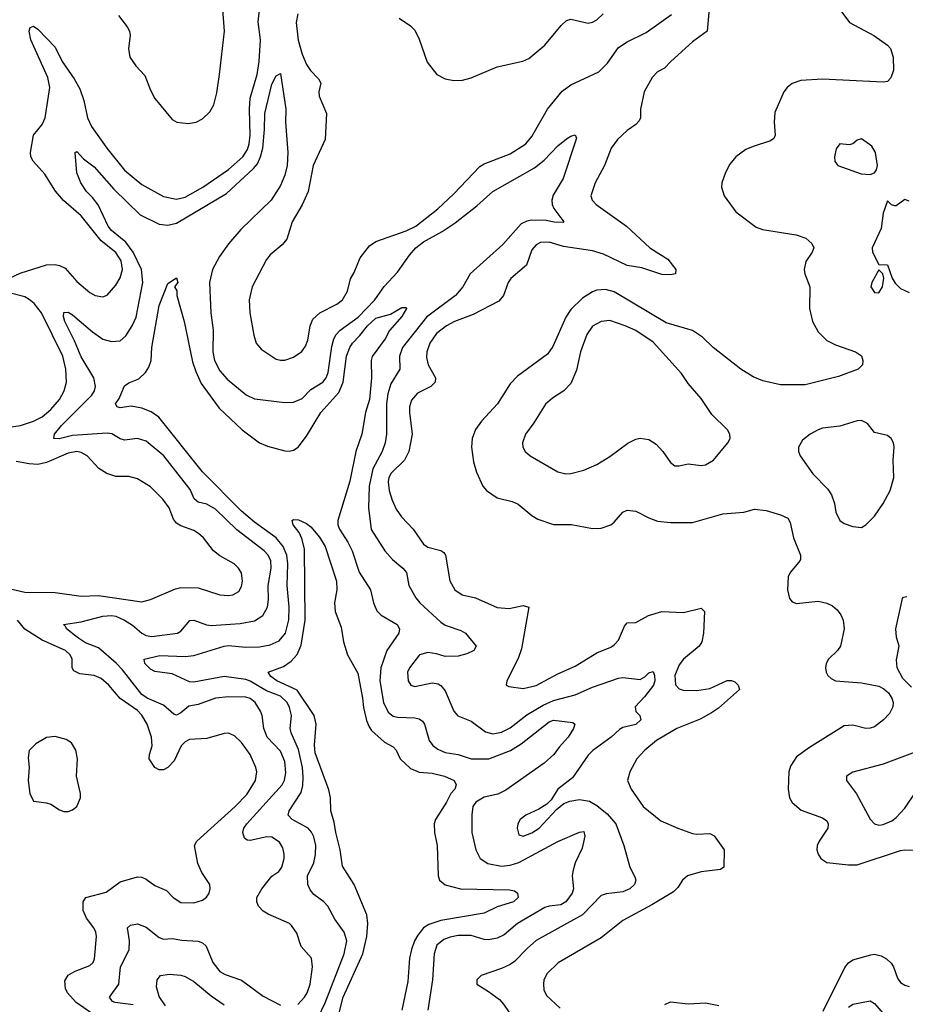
# Model space of a CAD drawing. Header units: inches. Extents: x 1305375 to 1407406, y 744550 to 841633.
# Tile 352 of 509: x 1391926 to 1396013, y 792077 to 796623. Entities that reach past the tile are written whole.
import ezdxf

# ---------------------------------------------------------------- set-up
doc = ezdxf.new("R2010")
doc.units = ezdxf.units.IN
doc.header["$MEASUREMENT"] = 0
doc.layers.add('B3799', color=7, linetype='Continuous')

msp = doc.modelspace()

# ---------------------------------------------------------------- linework, layer by layer
at = {"layer": 'B3799', "color": 5}
for points, elevation in [([(1395652.8, 796750), (1395754.6, 796610), (1395868, 796550), (1395930, 796505.3), (1395944.2, 796490), (1395956.8, 796450), (1395957.6, 796390), (1395945.4, 796354.6), (1395930, 796338), (1395910, 796334), (1395631.3, 796348.7), (1395530, 796341.7), (1395490, 796327.6), (1395467.7, 796310), (1395452.7, 796290), (1395410, 796194), (1395407.1, 796150), (1395412.4, 796090), (1395405.7, 796074.3), (1395390, 796062.7), (1395310, 796037.6), (1395277.4, 796022.6), (1395230.2, 795989.8), (1395203.6, 795956.4), (1395182.8, 795917.2), (1395165.5, 795870), (1395164, 795850), (1395177, 795810), (1395230, 795735.5), (1395324.1, 795664.1), (1395354.2, 795654.2), (1395508.9, 795628.9), (1395553.4, 795613.4), (1395582, 795590), (1395590, 795569.2), (1395582.6, 795550), (1395554.1, 795505.9), (1395546.3, 795470), (1395549.2, 795449.2), (1395572, 795390), (1395570.2, 795290), (1395584.5, 795230), (1395610, 795182), (1395650, 795142.3), (1395690, 795122), (1395783, 795090), (1395810, 795070.4), (1395817.4, 795050), (1395814.6, 795030), (1395795.5, 795010), (1395705, 794975), (1395550, 794937.3), (1395437, 794937), (1395355.7, 794955.7), (1395310, 794973.3), (1395253.3, 795010), (1395125.4, 795110), (1395076.4, 795156.4), (1395030, 795187.7), (1394910, 795223.4), (1394670, 795365.9), (1394630, 795377.3), (1394590, 795374.4), (1394570, 795366.6), (1394523.3, 795336.7), (1394470, 795284.5), (1394445.9, 795250), (1394385.8, 795114.2), (1394361, 795079), (1394223.3, 794976.7), (1394190, 794941.7), (1394130.6, 794849.4), (1394057.6, 794770), (1394030, 794731.3), (1394013.8, 794690), (1394011.1, 794650), (1394020.9, 794580.9), (1394033.4, 794533.4), (1394063.6, 794470), (1394079.5, 794450), (1394130, 794415.5), (1394198.4, 794398.4), (1394226.3, 794386.3), (1394290, 794333.1), (1394316.7, 794316.7), (1394390, 794291.6), (1394472.6, 794292.6), (1394570, 794274.3), (1394610, 794275.6), (1394653.6, 794290), (1394670, 794302.6), (1394709.7, 794350), (1394730, 794358.5), (1394770, 794353.8), (1394830, 794322.4), (1394870, 794307.9), (1394930, 794301.5), (1395030, 794302), (1395170, 794342.2), (1395268, 794350), (1395317.2, 794362.8), (1395370, 794356.5), (1395437.2, 794337.2), (1395470, 794321.6), (1395482.2, 794302.2), (1395496.3, 794230), (1395529, 794150), (1395528.9, 794130), (1395522.2, 794117.8), (1395481.6, 794070), (1395472.4, 794050), (1395468.8, 793990), (1395478.4, 793950), (1395490, 793935.5), (1395510, 793927.2), (1395610, 793938.4), (1395650, 793929.3), (1395676.1, 793916.1), (1395698, 793898), (1395715.3, 793875.3), (1395726.7, 793850), (1395731.2, 793810), (1395713.8, 793730), (1395699.5, 793710), (1395658.5, 793670), (1395648.2, 793650), (1395643.9, 793630), (1395646.9, 793610), (1395655, 793595), (1395670, 793580.7), (1395690.7, 793570), (1395810, 793561.3), (1395890, 793545.5), (1395913.7, 793533.7), (1395934.6, 793514.6), (1395950.2, 793490.2), (1395956.5, 793470), (1395954.9, 793450), (1395939.8, 793420.2), (1395912.9, 793390), (1395870, 793358.5), (1395850, 793351.5), (1395830, 793350.6), (1395770, 793366), (1395730, 793362.3), (1395570, 793262.7), (1395510, 793219.1), (1395482.9, 793177.2), (1395476, 793150), (1395472.1, 793070), (1395479, 793030), (1395490, 793008.7), (1395532.9, 792972.9), (1395630, 792937.5), (1395650, 792923.8), (1395656.5, 792910), (1395654.7, 792890), (1395615.6, 792830), (1395606.5, 792810), (1395604.9, 792790), (1395610.3, 792770), (1395622.4, 792750), (1395650, 792731.8), (1395750, 792721.4), (1395790, 792721.6), (1395990, 792787.1), (1396011.2, 792791.2), (1396070, 792788.9)], 1120), ([(1395109.5, 796690.5), (1395098.3, 796570), (1395030, 796520.7), (1394930.2, 796430), (1394901.6, 796398.4), (1394870, 796381.4), (1394844.4, 796355.6), (1394808.1, 796290), (1394790.2, 796210.2), (1394790.2, 796170), (1394784.3, 796155.7), (1394770, 796138), (1394730, 796110.9), (1394684.9, 796070), (1394654.9, 796030), (1394625, 795950), (1394581.1, 795870), (1394562.2, 795810), (1394567.1, 795790), (1394585.8, 795770), (1394726.3, 795670), (1394834, 795570), (1394916.4, 795516.4), (1394953.6, 795470), (1394952.4, 795450), (1394930, 795445.3), (1394890, 795446), (1394796.6, 795476.6), (1394730, 795487.4), (1394619.8, 795539.8), (1394570, 795555.6), (1394435.1, 795575.1), (1394370, 795595.7), (1394330, 795593.8), (1394310, 795583.9), (1394290, 795559.6), (1394264.7, 795490), (1394192, 795428), (1394180.2, 795410), (1394158.2, 795350), (1394137.2, 795322.8), (1394018.9, 795261.1), (1393933.1, 795230), (1393895.5, 795210), (1393850, 795173.6), (1393818.3, 795130), (1393804.7, 795090), (1393803.6, 795063.6), (1393811.5, 795030), (1393844.1, 794970), (1393843.5, 794950), (1393822.8, 794930), (1393761.9, 794898.1), (1393734.2, 794865.8), (1393725.1, 794834.9), (1393724.6, 794810), (1393736.8, 794710), (1393721.6, 794630), (1393702.5, 794590), (1393639.8, 794530), (1393629.6, 794510), (1393626.9, 794490), (1393631.2, 794450), (1393644.8, 794404.8), (1393663.7, 794363.7), (1393688.2, 794328.2), (1393741.5, 794270), (1393790, 794201.7), (1393810, 794187.5), (1393870, 794172.4), (1393883, 794163), (1393890.2, 794150), (1393911.7, 794031.7), (1393934.6, 793990), (1393968.1, 793968.1), (1394030, 793953.2), (1394130, 793908.4), (1394184.9, 793904.9), (1394250, 793917.7), (1394274.9, 793910), (1394241.7, 793718.3), (1394225.7, 793674.3), (1394173.4, 793570), (1394171.3, 793550), (1394183.8, 793543.8), (1394250, 793535.2), (1394310, 793548.8), (1394410, 793603), (1394490, 793638.7), (1394590, 793700.6), (1394653.2, 793726.8), (1394670, 793736.9), (1394690, 793757.7), (1394717.7, 793822.3), (1394730, 793839), (1394770, 793840.2), (1394827.8, 793872.2), (1394890, 793891.1), (1394990, 793886.8), (1395070, 793906.7), (1395086.7, 793890), (1395080.9, 793790), (1395073.7, 793750), (1395062.2, 793730), (1394989.7, 793670.3), (1394970, 793645.1), (1394950, 793596), (1394952.4, 793552.4), (1394970, 793533.6), (1394987.2, 793527.2), (1395050, 793526.1), (1395110, 793536), (1395190, 793572.6), (1395210, 793572.9), (1395225.5, 793565.5), (1395242, 793550), (1395247.3, 793530), (1395150, 793444.1), (1395117.8, 793422.2), (1395065.9, 793394.1), (1394957.8, 793350), (1394864.3, 793295.7), (1394810.2, 793250), (1394774, 793210), (1394742, 793150), (1394731.5, 793110), (1394747.8, 793070), (1394802.8, 792990), (1394884.9, 792924.9), (1394963, 792890), (1395030, 792866.2), (1395050, 792862.8), (1395110, 792865.5), (1395130, 792855.3), (1395176.9, 792790), (1395174.9, 792710), (1395160.5, 792699.5), (1395070, 792689), (1395007.3, 792670), (1394984, 792650), (1394962.9, 792617.1), (1394943.2, 792596.8), (1394843.3, 792536.6), (1394710, 792464.8), (1394610, 792384.6), (1394410.7, 792269.3), (1394360, 792220), (1394345.4, 792190), (1394342.6, 792170), (1394344.8, 792144.8), (1394357.7, 792117.7), (1394419.5, 792059.5)], 1080), ([(1391879.6, 795430), (1391927.8, 795452.2), (1392050, 795490.9), (1392090, 795493.2), (1392110, 795488.5), (1392135.1, 795475.1), (1392190, 795413.6), (1392250, 795364), (1392274, 795350), (1392310, 795343.2), (1392330, 795350.4), (1392370, 795396.5), (1392390, 795430.4), (1392399.9, 795470), (1392394.5, 795510), (1392370, 795548.4), (1392302, 795602), (1392210, 795717), (1392128.3, 795788.3), (1392091.5, 795831.5), (1392041.8, 795910), (1391988.2, 795970), (1391977.1, 795990), (1391975.8, 796010), (1391989.8, 796090), (1392030, 796138.2), (1392043.1, 796170), (1392064.5, 796310), (1392056.4, 796356.4), (1391978, 796530), (1391969.2, 796570), (1391974.2, 796585.8), (1391990, 796592.9), (1392010, 796579.1), (1392090, 796495.8), (1392122.6, 796430), (1392177.6, 796350), (1392203.3, 796303.3), (1392221.9, 796250), (1392238.7, 796170), (1392256.8, 796130), (1392328.2, 796030), (1392410, 795927.2), (1392490, 795862.5), (1392590, 795806.2), (1392650, 795794), (1392690, 795802.7), (1392770.7, 795850), (1392890, 795931), (1392955.5, 795990), (1392977.2, 796022.8), (1392985.4, 796050), (1392989.3, 796090), (1392986.6, 796210), (1392990, 796260.4), (1393021.1, 796370), (1393031.2, 796430), (1393036.6, 796530), (1393027, 796613), (1393033.3, 796666.7)], 1080), ([(1392381.7, 796641.7), (1392422.3, 796590), (1392432.4, 796570), (1392435.5, 796550), (1392428.5, 796490), (1392435, 796450), (1392461.2, 796410), (1392504.2, 796364.2), (1392530, 796297.1), (1392550, 796258.7), (1392630, 796162), (1392651, 796150), (1392704, 796144), (1392740.9, 796150), (1392770, 796164.2), (1392803.1, 796196.9), (1392822, 796230), (1392835.5, 796284.5), (1392848, 796370), (1392870.9, 796570), (1392863.9, 796670)], 1120), ([(1393209.6, 796650), (1393202.1, 796610), (1393211.2, 796528.8), (1393230, 796462.8), (1393250, 796415.9), (1393267.5, 796387.5), (1393304.4, 796350), (1393315.3, 796330), (1393306.2, 796290), (1393308.2, 796270), (1393342.3, 796190), (1393334.9, 796070), (1393279.8, 795950), (1393256.8, 795830), (1393230, 795767.6), (1393183.6, 795690), (1393158.3, 795610), (1393137.4, 795582.6), (1393082.3, 795537.7), (1393065, 795515), (1392999.1, 795390), (1392984.5, 795330), (1392988, 795270), (1393006.4, 795166.4), (1393017, 795130), (1393040.9, 795100.9), (1393110, 795055.6), (1393130, 795050.2), (1393150, 795051.3), (1393190, 795065.2), (1393228.5, 795091.5), (1393244.7, 795115.3), (1393256.2, 795143.8), (1393265.9, 795210), (1393279.2, 795240.8), (1393311.2, 795268.8), (1393390, 795308.7), (1393415.8, 795330), (1393438.2, 795370), (1393453, 795427), (1393470, 795454.9), (1393497, 795523), (1393540.8, 795579.2), (1393570, 795598.2), (1393710, 795647.5), (1393754.2, 795670), (1393855.3, 795750), (1393930, 795818.9), (1394050, 795945.2), (1394070, 795957.3), (1394190, 796003), (1394261.4, 796050), (1394290, 796082.8), (1394362.2, 796210), (1394430, 796293.1), (1394470, 796322.4), (1394597.8, 796382.2), (1394638.7, 796421.3), (1394690, 796493.9), (1394730, 796520.8), (1394816.7, 796563.3), (1394933.8, 796646.1)], 1080), ([(1393677.1, 796630), (1393730, 796594.9), (1393750, 796574.4), (1393770, 796533.4), (1393806.1, 796426.1), (1393850.6, 796370), (1393889, 796349), (1393930, 796341.7), (1393970, 796343.6), (1394010, 796354.9), (1394130, 796404.4), (1394248.5, 796431.5), (1394276, 796444), (1394350, 796505.5), (1394424.7, 796595.3), (1394450, 796618.4), (1394470, 796624.6), (1394550, 796606.7), (1394570, 796610.8), (1394590, 796621.7), (1394618.8, 796650)], 1120), ([(1393210, 792076.8), (1393240.6, 792110), (1393253, 792130), (1393266, 792170), (1393276.8, 792250), (1393272.5, 792290), (1393224.3, 792344.3), (1393205.4, 792405.4), (1393181, 792441), (1393170.5, 792450.5), (1393073.1, 792493.1), (1393050, 792507.6), (1393028.7, 792530), (1393020.9, 792550), (1393020.9, 792570), (1393043.5, 792610), (1393090, 792669.2), (1393121.2, 792690), (1393135.8, 792710), (1393146.5, 792750), (1393147.1, 792770), (1393140.2, 792800.2), (1393125.3, 792825.3), (1393090, 792848.7), (1393066, 792850), (1392990, 792832.9), (1392975.5, 792835.5), (1392963.6, 792843.6), (1392956.1, 792870), (1392960.7, 792890), (1392973.8, 792910), (1393137.8, 793090), (1393147.7, 793112.3), (1393154.4, 793145.6), (1393150, 793198.7), (1393130, 793246.3), (1393068.6, 793310), (1393052.9, 793350), (1393045.2, 793410), (1393037.7, 793430), (1393012.5, 793470), (1392990, 793488.4), (1392970, 793494.5), (1392890, 793496.5), (1392830, 793491.2), (1392750, 793461), (1392706.8, 793453.2), (1392670, 793422.8), (1392650, 793412.9), (1392637.5, 793417.5), (1392590, 793457.7), (1392514.4, 793490), (1392490, 793507), (1392401, 793621), (1392371.7, 793651.7), (1392290, 793722.3), (1392230, 793746.6), (1392193.3, 793770), (1392142.4, 793810), (1392139.7, 793819.7), (1392128, 793830), (1392210, 793843.2), (1392310.4, 793869.6), (1392350, 793872), (1392370, 793868.5), (1392410, 793851.2), (1392447, 793827), (1392490.2, 793790), (1392510, 793779.6), (1392535.6, 793775.6), (1392654.7, 793790), (1392670, 793799.2), (1392710.7, 793849.3), (1392730, 793851), (1392788.4, 793828.4), (1392810, 793826.7), (1392944.1, 793835.9), (1393010, 793847.8), (1393047.7, 793872.3), (1393068.8, 793911.2), (1393073.5, 793946.5), (1393073.3, 794010), (1393087, 794090), (1393084.7, 794124.7), (1393073, 794150), (1393053.7, 794170), (1392927.4, 794267.4), (1392830, 794363.2), (1392790, 794386.4), (1392750, 794395.4), (1392741.3, 794401.3), (1392731.4, 794411.4), (1392713.2, 794453.2), (1392591.5, 794610), (1392510, 794676.8), (1392470, 794689), (1392410, 794682.2), (1392390, 794687), (1392350.5, 794710.5), (1392330, 794713.5), (1392170, 794702.6), (1392107.7, 794687.7), (1392083.6, 794690), (1392086.3, 794710), (1392118.5, 794750), (1392259.3, 794890), (1392271.4, 794910), (1392275.8, 794930), (1392267.4, 794970), (1392210, 795066.8), (1392179.5, 795139.5), (1392134, 795230), (1392128.2, 795251.8), (1392129.8, 795270.2), (1392150, 795272.4), (1392170, 795260.7), (1392262.4, 795182.4), (1392310, 795148.5), (1392350, 795136.5), (1392390, 795140.7), (1392416.2, 795163.8), (1392445.4, 795210), (1392463.8, 795250), (1392493.8, 795410), (1392488.5, 795470), (1392450, 795550), (1392416.3, 795596.3), (1392350, 795649.1), (1392333.8, 795670), (1392287.7, 795767.7), (1392262.3, 795802.3), (1392234.2, 795830), (1392208.4, 795870), (1392190, 795915.3), (1392182.7, 796010), (1392190, 796014), (1392220.9, 795980.9), (1392270, 795943.5), (1392360.5, 795840.5), (1392482.1, 795722.1), (1392570, 795679.3), (1392610, 795674.2), (1392650, 795682.6), (1392880.5, 795819.5), (1393004.7, 795935.3), (1393022.8, 795957.2), (1393038, 795990), (1393047.8, 796030), (1393056.4, 796116.4), (1393057.5, 796190), (1393090, 796324.9), (1393110, 796362.8), (1393130, 796374), (1393154.6, 796210), (1393153.1, 796150), (1393164, 796010), (1393160.7, 795950), (1393150, 795905.1), (1393130, 795857.3), (1393086.5, 795790), (1392946.5, 795653.5), (1392890, 795587.8), (1392848.3, 795530), (1392816.1, 795470), (1392802.6, 795410), (1392808.3, 795270), (1392819.1, 795190), (1392816.6, 795090), (1392824.3, 795050), (1392850, 795002), (1392883.5, 794963.5), (1392971.4, 794891.4), (1393010, 794872.9), (1393150, 794854.9), (1393190, 794857.2), (1393230, 794874.4), (1393270, 794915.2), (1393324.2, 794950), (1393339.9, 794970), (1393350, 794994.4), (1393366.4, 795113.6), (1393375.4, 795150), (1393385.7, 795170), (1393404.8, 795190), (1393487.7, 795250), (1393564.1, 795330), (1393608.3, 795391.7), (1393670, 795457.1), (1393724.3, 795535.7), (1393753.9, 795570), (1393790, 795597.6), (1393875.3, 795644.7), (1393935.9, 795684.1), (1394036, 795764), (1394109.9, 795830.1), (1394301.2, 795938.8), (1394345.7, 795974.3), (1394410, 796040.4), (1394450, 796072.7), (1394470, 796085.5), (1394490, 796090.6), (1394496.1, 796076.1), (1394434, 795890), (1394387.7, 795812.3), (1394381, 795790), (1394382.6, 795770), (1394390.8, 795750.8), (1394436.3, 795690), (1394433.5, 795686.5), (1394392.8, 795687.2), (1394355.8, 795695.8), (1394290, 795697.5), (1394266.8, 795693.2), (1394240.1, 795679.9), (1394154.8, 795585.2), (1394004.8, 795450), (1393970.8, 795390), (1393937.5, 795350), (1393803.8, 795250), (1393691.8, 795110), (1393678.8, 795070), (1393680.2, 795010), (1393638.4, 794941.6), (1393624.4, 794895.6), (1393619.4, 794850), (1393618.9, 794710), (1393612.5, 794670), (1393599.2, 794630), (1393556.2, 794550), (1393539.4, 794470), (1393535.6, 794370), (1393548.6, 794268.6), (1393611.1, 794170), (1393646.2, 794130), (1393694.7, 794090), (1393711.5, 794070), (1393722, 794010), (1393753.5, 793953.5), (1393773.2, 793930), (1393870, 793841.2), (1393890, 793828.3), (1393962.3, 793802.3), (1393982.8, 793790), (1394033.1, 793730), (1394021.3, 793710), (1393990, 793695.3), (1393950, 793684.2), (1393890, 793683.5), (1393850, 793696), (1393810, 793701.1), (1393770.8, 793690), (1393724.2, 793630), (1393715.8, 793610), (1393719.3, 793570), (1393731, 793550), (1393750, 793544.2), (1393830, 793561.3), (1393856.5, 793556.5), (1393870, 793548.4), (1393890, 793523.8), (1393930, 793430.5), (1393948.6, 793408.6), (1394010, 793384.7), (1394075.4, 793335.4), (1394110, 793325.5), (1394150, 793333.2), (1394190, 793353.6), (1394266.3, 793413.7), (1394341.2, 793458.8), (1394390, 793479.9), (1394490, 793506), (1394570, 793541.4), (1394690, 793582.7), (1394710, 793586.2), (1394790, 793576.9), (1394811.4, 793588.6), (1394830, 793607), (1394850, 793613.4), (1394855.8, 793595.8), (1394857.2, 793570), (1394850.1, 793550), (1394810, 793496.8), (1394765.5, 793450), (1394769.5, 793429.5), (1394787.2, 793410), (1394792, 793390), (1394770, 793369.2), (1394710, 793355.1), (1394693.8, 793346.1), (1394656.1, 793310), (1394571.5, 793248.5), (1394550, 793227.6), (1394477.6, 793122.4), (1394409, 793070), (1394378.8, 793021.2), (1394358.4, 793001.6), (1394322, 792978), (1394262.4, 792950), (1394236, 792930), (1394225, 792910), (1394221.8, 792890), (1394230, 792860.4), (1394250, 792853.1), (1394290, 792869.3), (1394323, 792890), (1394403.3, 792976.7), (1394436.3, 793003.7), (1394465.3, 793014.7), (1394510, 793023.2), (1394555.4, 793015.4), (1394590, 792995.9), (1394637.3, 792957.3), (1394676.3, 792910), (1394713.2, 792810), (1394741.8, 792710), (1394765.3, 792665.3), (1394769.4, 792650), (1394763.5, 792630), (1394742.3, 792610), (1394710, 792596.1), (1394631.9, 792588.1), (1394610, 792579.8), (1394523.2, 792490), (1394310, 792371.3), (1394270, 792337.3), (1394210, 792274.8), (1394190, 792261), (1394150, 792242), (1394056, 792210), (1394034.8, 792190), (1394034.8, 792170), (1394090, 792137), (1394139.5, 792099.5), (1394158.8, 792078.8), (1394205, 792010)], 1060), ([(1396030, 795785.2), (1396010, 795793.2), (1395970, 795764), (1395964, 795764), (1395948.4, 795768.4), (1395930, 795786), (1395911.3, 795730), (1395901.3, 795658.7), (1395860.5, 795570), (1395861.6, 795550), (1395890, 795492), (1395930.7, 795490.7), (1395952, 795430), (1395966.6, 795406.6), (1395990, 795382.4), (1396030, 795363.7)], 1140), ([(1393303.3, 792016.7), (1393336.2, 792083.8), (1393424.1, 792310), (1393435, 792370), (1393423.5, 792410), (1393380.4, 792470), (1393347.4, 792530), (1393329.7, 792550), (1393284.1, 792584.1), (1393266.1, 792606.1), (1393255.9, 792630), (1393254.9, 792670), (1393282.6, 792730), (1393291.5, 792768.5), (1393292.2, 792810), (1393283.2, 792850), (1393272.7, 792872.7), (1393257.7, 792890), (1393183.9, 792930), (1393164.8, 792950), (1393169.8, 792970), (1393225.2, 793054.8), (1393233, 793087), (1393234.8, 793125.2), (1393231.4, 793170), (1393213.2, 793253.2), (1393179.4, 793330), (1393174.8, 793350), (1393180.1, 793410), (1393171.8, 793448.2), (1393160.8, 793470), (1393130, 793499.6), (1393064.2, 793524.2), (1392990, 793569.3), (1392970, 793576.7), (1392870, 793590.9), (1392730, 793564.7), (1392710, 793566.3), (1392630, 793603.2), (1392550, 793614.3), (1392530, 793623.9), (1392504, 793650), (1392500.7, 793670), (1392573, 793687), (1392690, 793683), (1392730, 793687.8), (1392868.9, 793731.1), (1392890, 793733.7), (1392970, 793726.3), (1393032.4, 793727.6), (1393082.5, 793737.5), (1393124, 793756), (1393151.9, 793790), (1393168.4, 793851.6), (1393169.5, 793910), (1393160.5, 794010), (1393163.2, 794110), (1393158.5, 794150), (1393141.8, 794190), (1393110, 794230), (1393010, 794302.7), (1392950, 794354.4), (1392770, 794535), (1392567.7, 794787.7), (1392532.2, 794812.2), (1392490, 794829.9), (1392440.9, 794839.1), (1392390, 794831.3), (1392375.6, 794835.6), (1392368.8, 794850), (1392385.6, 794874.4), (1392410, 794932.4), (1392430, 794945.7), (1392475.7, 794964.3), (1392506.5, 794993.5), (1392521.9, 795018.1), (1392532.5, 795050), (1392536.1, 795110), (1392570, 795304), (1392610, 795404.7), (1392650, 795431.3), (1392656, 795410), (1392641, 795390), (1392650.6, 795370.6), (1392650.7, 795350), (1392685.3, 795230), (1392723.8, 795043.8), (1392738.1, 794998.1), (1392762.7, 794942.7), (1392847.1, 794830), (1392952, 794730), (1393032, 794670), (1393070, 794654.2), (1393150, 794632), (1393170, 794630.2), (1393190, 794635.4), (1393211.4, 794650), (1393250, 794699.3), (1393315.9, 794810), (1393398.2, 794901.8), (1393418.7, 794950), (1393434.5, 795070), (1393449.5, 795110), (1393462.1, 795130), (1393496, 795164), (1393530.6, 795210), (1393570, 795244.5), (1393636.6, 795263.4), (1393690, 795293.4), (1393710, 795294), (1393711.7, 795290), (1393690, 795252), (1393632.8, 795187.2), (1393612, 795150), (1393552.9, 795067.1), (1393548.5, 795050), (1393548.8, 794968.8), (1393540.7, 794870), (1393522.5, 794810), (1393504.4, 794710), (1393477, 794630), (1393450, 794491.6), (1393394, 794310), (1393394.1, 794290), (1393401.4, 794270), (1393440.7, 794210), (1393460.7, 794170), (1393491.9, 794071.9), (1393545.2, 793990), (1393558.8, 793930), (1393573.8, 793893.8), (1393593.5, 793873.5), (1393667.4, 793830), (1393679, 793810), (1393675.5, 793790), (1393620.4, 793710), (1393592.4, 793630), (1393588.2, 793570), (1393604.6, 793470), (1393626, 793426), (1393650, 793407.5), (1393670, 793402.7), (1393750, 793399.5), (1393770, 793395), (1393784.9, 793384.9), (1393793.8, 793370), (1393815.8, 793295.8), (1393832.7, 793272.7), (1393855.8, 793255.8), (1393890, 793239.8), (1393950, 793230.2), (1394010.1, 793210.1), (1394091.2, 793211.2), (1394190.8, 793249.2), (1394240.3, 793279.7), (1394370, 793381.6), (1394390, 793389.1), (1394478.3, 793378.3), (1394487.7, 793370), (1394482, 793350), (1394456.9, 793310), (1394414.8, 793265.2), (1394390.2, 793230), (1394346.3, 793190), (1394170, 793066.3), (1394132.2, 793047.8), (1394070, 793033.2), (1394030.2, 793010), (1394017.5, 792990), (1394012.4, 792952.4), (1394012.2, 792870), (1394031.3, 792790), (1394050.3, 792750), (1394086.9, 792726.9), (1394150, 792714.8), (1394190, 792720.4), (1394230, 792732.2), (1394410, 792829.6), (1394510, 792872.1), (1394530, 792874.4), (1394534, 792854), (1394521.5, 792798.5), (1394489.2, 792730.8), (1394478.6, 792690), (1394475.9, 792670), (1394481.4, 792610), (1394475.9, 792590), (1394446.8, 792550), (1394423.2, 792536.8), (1394370, 792530.8), (1394350, 792523.9), (1394222.8, 792450), (1394161.8, 792398.2), (1394130, 792382.2), (1394090, 792375.2), (1394070, 792377), (1394010, 792395.4), (1393950, 792394.8), (1393912.4, 792387.6), (1393883.6, 792376.4), (1393851.1, 792350), (1393839, 792310), (1393831.3, 792190), (1393808.8, 792050)], 1040), ([(1391784.5, 794730), (1391929.3, 794749.3), (1391990, 794769), (1392030, 794788.6), (1392070, 794822.4), (1392109.3, 794870), (1392130.5, 794910), (1392142.5, 794950), (1392139.3, 795010), (1392124.8, 795070), (1392026.7, 795270), (1391993.1, 795313.1), (1391970, 795331.1), (1391950, 795342.5), (1391890, 795359.4)], 1080), ([(1391850, 794002.8), (1391950, 793979.8), (1392090, 793978.6), (1392210, 793962.1), (1392290, 793964.4), (1392490, 793935.4), (1392530, 793946), (1392644.3, 793995.7), (1392670, 794001), (1392750, 794000.2), (1392850, 793967.4), (1392890, 793963.9), (1392910, 793967.2), (1392936.5, 793983.5), (1392950, 794006), (1392953.7, 794030), (1392948.9, 794068.9), (1392936, 794090), (1392915.8, 794110), (1392850, 794148), (1392820.9, 794170), (1392773.5, 794230), (1392751.1, 794251.1), (1392730, 794264.5), (1392670, 794286.2), (1392650, 794298.5), (1392636.3, 794316.3), (1392616.5, 794370), (1392587, 794410), (1392530, 794466), (1392470, 794503.5), (1392430, 794513.8), (1392370, 794514.3), (1392328.4, 794528.4), (1392291, 794551), (1392237.6, 794610), (1392210, 794624.5), (1392190, 794628.6), (1392150, 794622.1), (1392050, 794578.9), (1392010, 794569.9), (1391970, 794572), (1391910, 794583.8)], 1080), ([(1393383, 791970), (1393419.3, 792110), (1393509.9, 792309.9), (1393528, 792390), (1393532.9, 792450), (1393528.5, 792490), (1393470, 792631.1), (1393414.9, 792714.9), (1393404.4, 792790), (1393384.5, 792870), (1393377.9, 792917.9), (1393361.2, 792970), (1393359.6, 793030), (1393352.7, 793067.3), (1393290, 793238.4), (1393286.4, 793273.6), (1393294.4, 793370), (1393284.7, 793410), (1393207, 793527), (1393112.9, 793570), (1393085.7, 793590), (1393072.7, 793610), (1393142.9, 793637.1), (1393179.1, 793660.9), (1393207.2, 793692.8), (1393225.2, 793734.8), (1393244.1, 793850), (1393240.5, 794180.5), (1393227.9, 794227.9), (1393215.3, 794255.3), (1393187.6, 794290), (1393183.7, 794310), (1393190, 794315.5), (1393213.3, 794313.3), (1393250, 794296.4), (1393270, 794281.1), (1393310, 794233.8), (1393336.3, 794190), (1393387.3, 794030), (1393390.1, 793990), (1393378.5, 793930), (1393382.2, 793890), (1393410, 793818.8), (1393420.3, 793750), (1393438.5, 793690), (1393485.8, 793605.8), (1393508.6, 793490), (1393512.8, 793447.2), (1393526.7, 793386.8), (1393538.6, 793358.6), (1393550, 793342), (1393610, 793287), (1393650, 793266.3), (1393662.8, 793250), (1393682.2, 793210), (1393730, 793165.4), (1393769, 793149), (1393830, 793144.2), (1393887, 793130), (1393930.2, 793110), (1393939.6, 793090), (1393933.8, 793070), (1393914.9, 793050), (1393895.6, 793010), (1393845.3, 792930), (1393838.4, 792910), (1393839.5, 792870), (1393853.1, 792810), (1393857.8, 792670), (1393863.6, 792650), (1393889.6, 792629.6), (1393960.7, 792610), (1394186.4, 792606.4), (1394210, 792601.6), (1394223, 792590), (1394226, 792570), (1394205.5, 792550), (1394130, 792527.5), (1394070, 792497.6), (1393870, 792463.8), (1393813.7, 792446.3), (1393790, 792429.9), (1393763.3, 792396.7), (1393747.8, 792370), (1393733.4, 792330), (1393725.4, 792290), (1393716.6, 792183.4), (1393689.6, 792050)], 1020), ([(1396041.3, 793541.3), (1396001.7, 793581.7), (1395975.8, 793630), (1395972.2, 793667.8), (1395984.5, 793730), (1395972.6, 793772.6), (1395969.7, 793810), (1395999.3, 793950), (1396003.9, 793956.1), (1396019.5, 793960.5)], 1120), ([(1392257.2, 792037.2), (1392186.1, 792086.1), (1392146.5, 792130), (1392138.1, 792150), (1392134.6, 792185.4), (1392150, 792212.2), (1392182.4, 792230), (1392250, 792256.1), (1392264.7, 792270), (1392271.9, 792288.1), (1392279.8, 792390), (1392277.7, 792410), (1392268.1, 792430), (1392234.8, 792474.8), (1392218.7, 792510), (1392218.9, 792550), (1392231.3, 792570), (1392325.3, 792594.7), (1392390, 792642.4), (1392470, 792665.8), (1392490, 792663.6), (1392510, 792654.7), (1392550, 792626.5), (1392603.4, 792603.4), (1392634, 792570), (1392670, 792546.7), (1392730, 792545.2), (1392770, 792558.9), (1392787.7, 792572.3), (1392799.7, 792590), (1392805.7, 792610), (1392804, 792630), (1392766, 792686), (1392748.1, 792728.1), (1392732, 792810), (1392742.8, 792830), (1392921, 792990), (1392973.9, 793046.1), (1393014.8, 793110), (1393020.2, 793150), (1393015.2, 793170), (1392989.9, 793230), (1392950, 793286.2), (1392917.4, 793317.4), (1392890, 793328.5), (1392870, 793327.4), (1392790, 793304.6), (1392710, 793299.8), (1392690, 793289.8), (1392671.7, 793270), (1392638.4, 793201.6), (1392610.2, 793170), (1392590, 793160.5), (1392570, 793160.5), (1392550, 793169.9), (1392523.1, 793210), (1392524.8, 793230), (1392538, 793270), (1392533.6, 793310), (1392514.3, 793370), (1392490, 793412.5), (1392470, 793433.3), (1392389.1, 793489.1), (1392337.5, 793550), (1392301.8, 793581.8), (1392270, 793595.9), (1392202.8, 793602.8), (1392176.3, 793616.3), (1392168.5, 793630), (1392168.6, 793670), (1392159.2, 793690), (1392137.3, 793710), (1392030, 793757.7), (1391950, 793808.7), (1391916.2, 793850)], 1080), ([(1392450, 792074.8), (1392366, 792086), (1392354.7, 792090), (1392339.7, 792110), (1392383.2, 792170), (1392391.9, 792250), (1392431.1, 792328.9), (1392432.2, 792370), (1392424, 792430), (1392436.9, 792443.1), (1392470, 792448.9), (1392510, 792433.6), (1392570, 792385.6), (1392590, 792378.8), (1392630, 792381.4), (1392673.5, 792373.5), (1392749.5, 792369.5), (1392770, 792361.6), (1392786.4, 792346.4), (1392817.8, 792270), (1392849.6, 792229.6), (1392874.7, 792214.7), (1392950, 792188.7), (1393050, 792114.7), (1393130, 792073.5)], 1060), ([(1395634.3, 792045.7), (1395733.2, 792246.8), (1395750, 792268.4), (1395770, 792282.5), (1395853.8, 792306.2), (1395870, 792308.4), (1395901.6, 792301.6), (1395926.6, 792286.6), (1395947.1, 792267.1), (1395958.8, 792250), (1395977.4, 792197.4), (1395990, 792178.4), (1396010, 792165.7), (1396030, 792160.3)], 1080), ([(1392599.3, 792070), (1392570, 792113.6), (1392557.7, 792157.7), (1392559.8, 792190), (1392575.1, 792210), (1392617.2, 792217.2), (1392670, 792212.2), (1392690, 792206.2), (1392730, 792182.8), (1392810, 792116.2), (1392870, 792075.2)], 1040), ([(1394902.9, 792077.1), (1394930, 792088.9), (1395010, 792079.5), (1395090, 792084.6), (1395151.9, 792071.9)], 1080), ([(1395750, 792064), (1395770, 792078.6), (1395850, 792093.8), (1395870, 792081.8), (1395910, 792035.1)], 1060)]:
    msp.add_lwpolyline(points, dxfattribs=dict(at, elevation=elevation))
for points, elevation in [([(1395810, 796072.7), (1395790, 796066), (1395770.3, 796049.7), (1395754.4, 796045.6), (1395710, 796049), (1395693.2, 796026.8), (1395685.5, 795990), (1395688.3, 795968.3), (1395701, 795950), (1395809.4, 795910.6), (1395850, 795908), (1395870, 795916), (1395879.3, 795930), (1395883.7, 795950), (1395874.5, 796010), (1395858, 796038)], 1140), ([(1395890, 795468), (1395858, 795410), (1395853.4, 795390), (1395870, 795364), (1395890, 795362), (1395907, 795390), (1395913.2, 795430), (1395909, 795449)], 1140), ([(1394650, 795234.6), (1394610, 795229.9), (1394570, 795207.9), (1394543.5, 795170), (1394514.1, 795090), (1394494.7, 795005.3), (1394470, 794942.9), (1394436.4, 794910), (1394384.5, 794875.6), (1394352.8, 794847.2), (1394299, 794761), (1394260.4, 794710), (1394246, 794670), (1394248, 794650), (1394259.1, 794630), (1394282, 794610), (1394410, 794534.9), (1394446.5, 794526.5), (1394470, 794527.1), (1394530, 794543.6), (1394590, 794569.1), (1394650, 794605.5), (1394732, 794668), (1394770, 794686.7), (1394790, 794690.3), (1394830, 794684.6), (1394862.5, 794662.5), (1394894, 794630), (1394930, 794579.1), (1394950, 794563.8), (1394970, 794563.1), (1395010, 794572), (1395070, 794565.2), (1395090, 794567.9), (1395127.3, 794590), (1395194, 794670), (1395204.5, 794690), (1395203.7, 794710), (1395192, 794730), (1395120.7, 794800.7), (1395070, 794873.6), (1395010, 794942.9), (1394979.7, 794990), (1394850, 795133.3), (1394770, 795188.5), (1394720.5, 795210)], 1140), ([(1395810, 794772.8), (1395790, 794771.1), (1395710, 794746.6), (1395630, 794736.4), (1395610, 794729.7), (1395573, 794710), (1395538, 794682), (1395520.4, 794650), (1395519.3, 794630), (1395528.2, 794610), (1395586.1, 794526.1), (1395655.3, 794455.3), (1395672.9, 794430), (1395686.7, 794390), (1395692, 794350), (1395710, 794310.6), (1395730, 794297.1), (1395770, 794283.1), (1395810, 794279.1), (1395830, 794290.6), (1395870, 794330.5), (1395910.8, 794389.2), (1395942.6, 794450), (1395959.2, 794510), (1395956, 794590), (1395961.7, 794650), (1395958.9, 794670), (1395947, 794690), (1395930, 794702.4), (1395870, 794717), (1395838.2, 794758.2)], 1140), ([(1392090, 793313.7), (1392050.3, 793309.7), (1392000.3, 793279.7), (1391970.4, 793249.6), (1391964.9, 793215.1), (1391970.4, 793170), (1391964.9, 793110), (1391973, 793050), (1391990, 793014.8), (1392050, 793007.7), (1392070, 793000.7), (1392110, 792974.8), (1392130, 792966.8), (1392150, 792967.3), (1392170, 792974.8), (1392190, 792991), (1392206.6, 793030), (1392207, 793050), (1392188.2, 793130), (1392192.2, 793210), (1392184.7, 793250), (1392164.4, 793284.4), (1392140.1, 793300.1)], 1120), ([(1396110, 793249.8), (1396070, 793246.4), (1395910, 793186.2), (1395770.3, 793149.7), (1395742, 793130), (1395740.7, 793110), (1395788.3, 793048.3), (1395850, 792932.7), (1395870.3, 792910.3), (1395890, 792904.9), (1395910, 792907.2), (1395950, 792923.8), (1395970, 792939.3), (1396010, 792983.6), (1396061.9, 793058.1), (1396128, 793110), (1396144.9, 793130), (1396164.7, 793170), (1396167.3, 793190), (1396161.6, 793210), (1396150, 793228.3), (1396130, 793242.8)], 1140)]:
    msp.add_lwpolyline(points, close=True, dxfattribs=dict(at, elevation=elevation))

doc.saveas('drawing.dxf')
